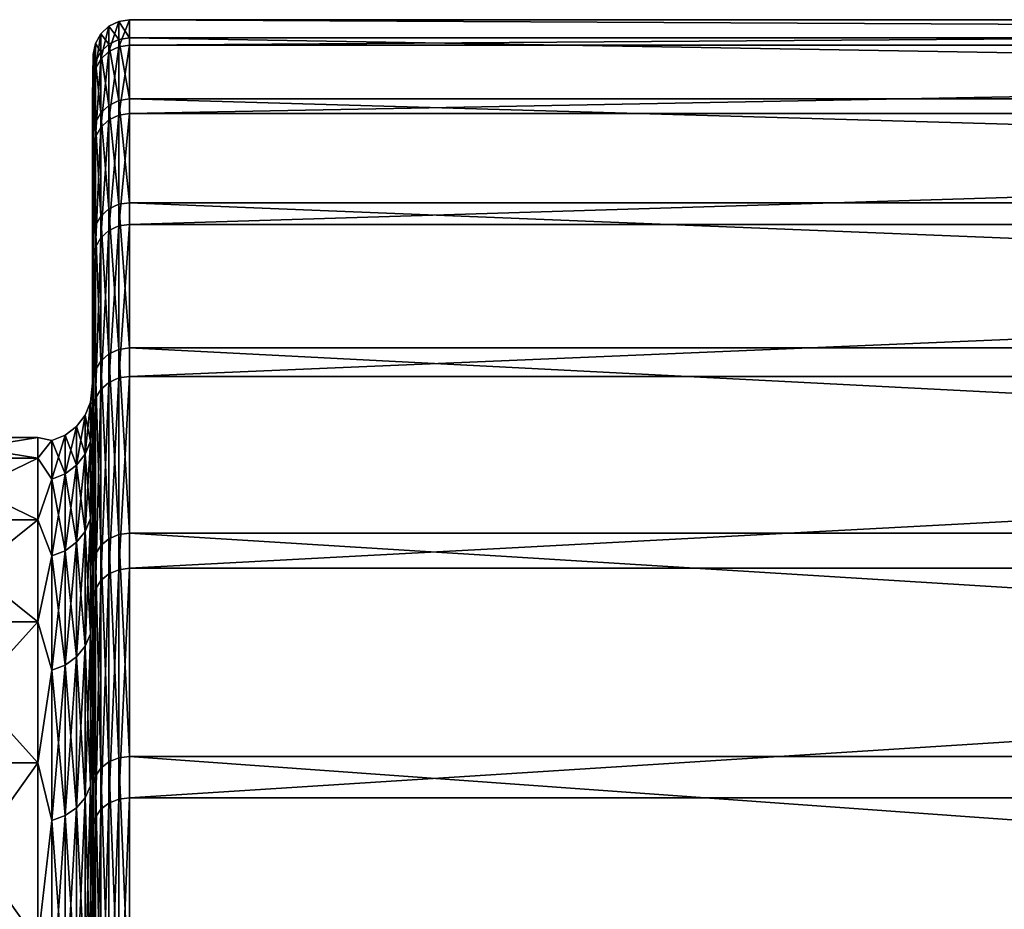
# Model space of a CAD drawing. Header units: metres. Extents: x -150 to 310, y -128 to 84.
# Tile 286 of 465: x 128.1 to 133.52, y 18.11 to 23. Entities that reach past the tile are written whole.
import ezdxf

# ---------------------------------------------------------------- set-up
doc = ezdxf.new("R2010")
doc.units = ezdxf.units.M
doc.layers.add('solid_26009703_SW0001_01', color=7, linetype='CONTINUOUS')

msp = doc.modelspace()

# ---------------------------------------------------------------- linework, layer by layer
at = {"layer": 'solid_26009703_SW0001_01'}
for points in [[(128.59021, 22.823868, 2.532542), (128.644836, 22.850569, 2.535505), (128.644836, 22.989958, 0.197971)], [(128.59021, 22.963091, 0.197739), (128.644836, 22.989958, 0.197971), (128.644836, 22.890844, -2.141618)], [(128.59021, 22.963091, 0.197739), (128.59021, 22.823868, 2.532542), (128.644836, 22.989958, 0.197971)], [(128.644836, 22.850569, 2.535505), (128.704758, 22.859705, 2.536519), (128.704758, 22.999147, 0.19805)], [(128.644836, 22.989958, 0.197971), (128.704758, 22.999147, 0.19805), (128.704758, 22.899996, -2.142474)], [(128.644836, 22.989958, 0.197971), (128.644836, 22.850569, 2.535505), (128.704758, 22.999147, 0.19805)], [(128.644836, 22.890844, -2.141618), (128.644836, 22.989958, 0.197971), (128.704758, 22.899996, -2.142474)], [(128.704758, 22.999147, 0.19805), (148.557724, 22.999147, 0.19805), (148.557724, 22.899996, -2.142474)], [(128.704758, 22.899996, -2.142474), (128.704758, 22.999147, 0.19805), (148.557724, 22.899996, -2.142474)], [(128.704758, 22.859705, 2.536519), (148.557724, 22.859705, 2.536519), (148.557724, 22.999147, 0.19805)], [(128.704758, 22.999147, 0.19805), (128.704758, 22.859705, 2.536519), (148.557724, 22.999147, 0.19805)], [(128.516876, 22.72905, 2.522022), (128.546204, 22.78207, 2.527905), (128.546204, 22.92104, 0.197377)], [(128.516876, 22.867695, 0.196918), (128.546204, 22.92104, 0.197377), (128.546204, 22.822224, -2.135198)], [(128.516876, 22.867695, 0.196918), (128.516876, 22.72905, 2.522022), (128.546204, 22.92104, 0.197377)], [(128.546204, 22.78207, 2.527905), (128.59021, 22.823868, 2.532542), (128.59021, 22.963091, 0.197739)], [(128.546204, 22.92104, 0.197377), (128.59021, 22.963091, 0.197739), (128.59021, 22.864096, -2.139115)], [(128.546204, 22.92104, 0.197377), (128.546204, 22.78207, 2.527905), (128.59021, 22.963091, 0.197739)], [(128.546204, 22.822224, -2.135198), (128.546204, 22.92104, 0.197377), (128.59021, 22.864096, -2.139115)], [(128.59021, 22.864096, -2.139115), (128.59021, 22.963091, 0.197739), (128.644836, 22.890844, -2.141618)], [(128.516876, 22.867695, 0.196918), (128.504959, 22.808064, 0.196404), (128.504959, 22.669779, 2.515445)], [(128.516876, 22.76911, -2.130228), (128.504959, 22.808064, 0.196404), (128.516876, 22.867695, 0.196918)], [(128.516876, 22.867695, 0.196918), (128.504959, 22.669779, 2.515445), (128.516876, 22.72905, 2.522022)], [(128.516876, 22.76911, -2.130228), (128.516876, 22.867695, 0.196918), (128.546204, 22.822224, -2.135198)], [(128.59021, 22.864096, -2.139115), (128.644836, 22.890844, -2.141618), (128.644836, 22.554262, -4.458989)], [(128.644836, 22.890844, -2.141618), (128.704758, 22.899996, -2.142474), (128.704758, 22.563278, -4.460771)], [(128.644836, 22.554262, -4.458989), (128.644836, 22.890844, -2.141618), (128.704758, 22.563278, -4.460771)], [(128.704758, 22.899996, -2.142474), (148.557724, 22.899996, -2.142474), (148.557724, 22.563278, -4.460771)], [(128.704758, 22.563278, -4.460771), (128.704758, 22.899996, -2.142474), (148.557724, 22.563278, -4.460771)], [(128.516876, 22.76911, -2.130228), (128.546204, 22.822224, -2.135198), (128.546204, 22.48665, -4.445622)], [(128.546204, 22.822224, -2.135198), (128.59021, 22.864096, -2.139115), (128.59021, 22.527906, -4.453778)], [(128.546204, 22.406757, 4.832207), (128.59021, 22.447866, 4.841073), (128.59021, 22.823868, 2.532542)], [(128.546204, 22.78207, 2.527905), (128.546204, 22.406757, 4.832207), (128.59021, 22.823868, 2.532542)], [(128.546204, 22.48665, -4.445622), (128.546204, 22.822224, -2.135198), (128.59021, 22.527906, -4.453778)], [(128.59021, 22.527906, -4.453778), (128.59021, 22.864096, -2.139115), (128.644836, 22.554262, -4.458989)], [(128.59021, 22.447866, 4.841073), (128.644836, 22.474129, 4.846736), (128.644836, 22.850569, 2.535505)], [(128.59021, 22.823868, 2.532542), (128.59021, 22.447866, 4.841073), (128.644836, 22.850569, 2.535505)], [(128.644836, 22.474129, 4.846736), (128.704758, 22.483112, 4.848674), (128.704758, 22.859705, 2.536519)], [(128.644836, 22.850569, 2.535505), (128.644836, 22.474129, 4.846736), (128.704758, 22.859705, 2.536519)], [(128.704758, 22.483112, 4.848674), (148.557724, 22.483112, 4.848674), (148.557724, 22.859705, 2.536519)], [(128.704758, 22.859705, 2.536519), (128.704758, 22.483112, 4.848674), (148.557724, 22.859705, 2.536519)], [(128.504959, 22.808064, 0.196404), (128.5, 22.567982, -0.889055), (128.5, 22.54184, 1.414258)], [(128.504959, 22.808064, 0.196404), (128.504959, 22.709736, -2.124673), (128.5, 22.567982, -0.889055)], [(128.504959, 22.669779, 2.515445), (128.504959, 22.808064, 0.196404), (128.5, 22.54184, 1.414258)], [(128.516876, 22.76911, -2.130228), (128.504959, 22.709736, -2.124673), (128.504959, 22.808064, 0.196404)], [(128.516876, 22.434317, -4.435276), (128.504959, 22.709736, -2.124673), (128.516876, 22.76911, -2.130228)], [(128.516876, 22.35461, 4.820961), (128.546204, 22.406757, 4.832207), (128.546204, 22.78207, 2.527905)], [(128.516876, 22.72905, 2.522022), (128.516876, 22.35461, 4.820961), (128.546204, 22.78207, 2.527905)], [(128.516876, 22.434317, -4.435276), (128.516876, 22.76911, -2.130228), (128.546204, 22.48665, -4.445622)], [(128.504959, 22.709736, -2.124673), (128.5, 22.360582, -3.184343), (128.5, 22.567982, -0.889055)], [(128.504959, 22.709736, -2.124673), (128.504959, 22.375816, -4.42371), (128.5, 22.360582, -3.184343)], [(128.516876, 22.72905, 2.522022), (128.504959, 22.669779, 2.515445), (128.504959, 22.296316, 4.80839)], [(128.516876, 22.72905, 2.522022), (128.504959, 22.296316, 4.80839), (128.516876, 22.35461, 4.820961)], [(128.516876, 22.434317, -4.435276), (128.504959, 22.375816, -4.42371), (128.504959, 22.709736, -2.124673)], [(128.504959, 22.669779, 2.515445), (128.5, 22.54184, 1.414258), (128.5, 22.279337, 3.706367)], [(128.504959, 22.296316, 4.80839), (128.504959, 22.669779, 2.515445), (128.5, 22.279337, 3.706367)], [(128.5, 20.885023, -2.194155), (128.5, 22.567982, -0.889055), (128.5, 22.360582, -3.184343)], [(128.5, 20.999428, 0.000003), (128.5, 22.54184, 1.414258), (128.5, 22.567982, -0.889055)], [(128.5, 20.885023, -2.194155), (128.5, 20.999428, 0.000003), (128.5, 22.567982, -0.889055)], [(128.5, 20.885023, 2.194161), (128.5, 22.279337, 3.706367), (128.5, 22.54184, 1.414258)], [(128.5, 20.999428, 0.000003), (128.5, 20.885023, 2.194161), (128.5, 22.54184, 1.414258)], [(128.59021, 22.527906, -4.453778), (128.644836, 22.554262, -4.458989), (128.644836, 21.9837, -6.730102)], [(128.644836, 22.554262, -4.458989), (128.704758, 22.563278, -4.460771), (128.704758, 21.992487, -6.732792)], [(128.644836, 21.9837, -6.730102), (128.644836, 22.554262, -4.458989), (128.704758, 21.992487, -6.732792)], [(128.704758, 22.563278, -4.460771), (148.557724, 22.563278, -4.460771), (148.557724, 21.992487, -6.732792)], [(128.704758, 21.992487, -6.732792), (128.704758, 22.563278, -4.460771), (148.557724, 21.992487, -6.732792)], [(128.516876, 22.434317, -4.435276), (128.546204, 22.48665, -4.445622), (128.546204, 21.917797, -6.709927)], [(128.546204, 22.48665, -4.445622), (128.59021, 22.527906, -4.453778), (128.59021, 21.95801, -6.722237)], [(128.546204, 21.917797, -6.709927), (128.546204, 22.48665, -4.445622), (128.59021, 21.95801, -6.722237)], [(128.59021, 21.95801, -6.722237), (128.59021, 22.527906, -4.453778), (128.644836, 21.9837, -6.730102)], [(128.516876, 21.866789, -6.694311), (128.504959, 22.375816, -4.42371), (128.516876, 22.434317, -4.435276)], [(128.516876, 21.866789, -6.694311), (128.516876, 22.434317, -4.435276), (128.546204, 21.917797, -6.709927)], [(128.546204, 21.798996, 7.08638), (128.59021, 21.838989, 7.099381), (128.59021, 22.447866, 4.841073)], [(128.546204, 22.406757, 4.832207), (128.546204, 21.798996, 7.08638), (128.59021, 22.447866, 4.841073)], [(128.59021, 21.838989, 7.099381), (128.644836, 21.86454, 7.107687), (128.644836, 22.474129, 4.846736)], [(128.59021, 22.447866, 4.841073), (128.59021, 21.838989, 7.099381), (128.644836, 22.474129, 4.846736)], [(128.644836, 21.86454, 7.107687), (128.704758, 21.87328, 7.110528), (128.704758, 22.483112, 4.848674)], [(128.644836, 22.474129, 4.846736), (128.644836, 21.86454, 7.107687), (128.704758, 22.483112, 4.848674)], [(128.704758, 21.87328, 7.110528), (148.557724, 21.87328, 7.110528), (148.557724, 22.483112, 4.848674)], [(128.704758, 22.483112, 4.848674), (128.704758, 21.87328, 7.110528), (148.557724, 22.483112, 4.848674)], [(128.516876, 21.748262, 7.069888), (128.546204, 21.798996, 7.08638), (128.546204, 22.406757, 4.832207)], [(128.516876, 22.35461, 4.820961), (128.516876, 21.748262, 7.069888), (128.546204, 22.406757, 4.832207)], [(128.504959, 22.375816, -4.42371), (128.5, 21.918692, -5.447548), (128.5, 22.360582, -3.184343)], [(128.504959, 22.375816, -4.42371), (128.504959, 21.809767, -6.676854), (128.5, 21.918692, -5.447548)], [(128.5, 20.540228, -4.367871), (128.5, 22.360582, -3.184343), (128.5, 21.918692, -5.447548)], [(128.5, 20.540228, -4.367871), (128.5, 20.885023, -2.194155), (128.5, 22.360582, -3.184343)], [(128.516876, 21.866789, -6.694311), (128.504959, 21.809767, -6.676854), (128.504959, 22.375816, -4.42371)], [(128.516876, 22.35461, 4.820961), (128.504959, 22.296316, 4.80839), (128.504959, 21.691549, 7.051452)], [(128.516876, 22.35461, 4.820961), (128.504959, 21.691549, 7.051452), (128.516876, 21.748262, 7.069888)], [(128.504959, 22.296316, 4.80839), (128.5, 22.279337, 3.706367), (128.5, 21.786959, 5.954709)], [(128.504959, 21.691549, 7.051452), (128.504959, 22.296316, 4.80839), (128.5, 21.786959, 5.954709)], [(128.5, 20.540226, 4.367877), (128.5, 21.786959, 5.954709), (128.5, 22.279337, 3.706367)], [(128.5, 20.885023, 2.194161), (128.5, 20.540226, 4.367877), (128.5, 22.279337, 3.706367)], [(128.546204, 21.917797, -6.709927), (128.59021, 21.95801, -6.722237), (128.59021, 21.16032, -8.920959)], [(128.59021, 21.95801, -6.722237), (128.644836, 21.9837, -6.730102), (128.644836, 21.185076, -8.931396)], [(128.59021, 21.16032, -8.920959), (128.59021, 21.95801, -6.722237), (128.644836, 21.185076, -8.931396)], [(128.644836, 21.9837, -6.730102), (128.704758, 21.992487, -6.732792), (128.704758, 21.193546, -8.934967)], [(128.644836, 21.185076, -8.931396), (128.644836, 21.9837, -6.730102), (128.704758, 21.193546, -8.934967)], [(128.704758, 21.992487, -6.732792), (148.557724, 21.992487, -6.732792), (148.557724, 21.193546, -8.934967)], [(128.704758, 21.193546, -8.934967), (128.704758, 21.992487, -6.732792), (148.557724, 21.193546, -8.934967)], [(128.5, 19.972389, -6.487974), (128.5, 21.918692, -5.447548), (128.5, 21.250765, -7.650995)], [(128.504959, 21.809767, -6.676854), (128.5, 21.250765, -7.650995), (128.5, 21.918692, -5.447548)], [(128.5, 19.972389, -6.487974), (128.5, 20.540228, -4.367871), (128.5, 21.918692, -5.447548)], [(128.516876, 21.866789, -6.694311), (128.546204, 21.917797, -6.709927), (128.546204, 21.121569, -8.904622)], [(128.546204, 21.121569, -8.904622), (128.546204, 21.917797, -6.709927), (128.59021, 21.16032, -8.920959)], [(128.516876, 21.072412, -8.883899), (128.504959, 21.809767, -6.676854), (128.516876, 21.866789, -6.694311)], [(128.516876, 21.072412, -8.883899), (128.516876, 21.866789, -6.694311), (128.546204, 21.121569, -8.904622)], [(128.546204, 20.96509, 9.267038), (128.59021, 21.003553, 9.28404), (128.59021, 21.838989, 7.099381)], [(128.546204, 21.798996, 7.08638), (128.546204, 20.96509, 9.267038), (128.59021, 21.838989, 7.099381)], [(128.59021, 21.003553, 9.28404), (128.644836, 21.028126, 9.294902), (128.644836, 21.86454, 7.107687)], [(128.59021, 21.838989, 7.099381), (128.59021, 21.003553, 9.28404), (128.644836, 21.86454, 7.107687)], [(128.644836, 21.028126, 9.294902), (128.704758, 21.036533, 9.298618), (128.704758, 21.87328, 7.110528)], [(128.644836, 21.86454, 7.107687), (128.644836, 21.028126, 9.294902), (128.704758, 21.87328, 7.110528)], [(128.704758, 21.036533, 9.298618), (148.557724, 21.036533, 9.298618), (148.557724, 21.87328, 7.110528)], [(128.704758, 21.87328, 7.110528), (128.704758, 21.036533, 9.298618), (148.557724, 21.87328, 7.110528)], [(128.504959, 21.809767, -6.676854), (128.504959, 21.017464, -8.860732), (128.5, 21.250765, -7.650995)], [(128.5, 19.972387, 6.487979), (128.5, 21.0648, 8.147651), (128.5, 21.786959, 5.954709)], [(128.504959, 21.691549, 7.051452), (128.5, 21.786959, 5.954709), (128.5, 21.0648, 8.147651)], [(128.5, 20.540226, 4.367877), (128.5, 19.972387, 6.487979), (128.5, 21.786959, 5.954709)], [(128.516876, 21.072412, -8.883899), (128.504959, 21.017464, -8.860732), (128.504959, 21.809767, -6.676854)], [(128.516876, 20.916298, 9.245472), (128.546204, 20.96509, 9.267038), (128.546204, 21.798996, 7.08638)], [(128.516876, 21.748262, 7.069888), (128.516876, 20.916298, 9.245472), (128.546204, 21.798996, 7.08638)], [(128.516876, 21.748262, 7.069888), (128.504959, 21.691549, 7.051452), (128.504959, 20.861755, 9.221362)], [(128.516876, 21.748262, 7.069888), (128.504959, 20.861755, 9.221362), (128.516876, 20.916298, 9.245472)], [(128.504959, 20.861755, 9.221362), (128.504959, 21.691549, 7.051452), (128.5, 21.0648, 8.147651)], [(128.5, 19.182922, -8.544189), (128.5, 21.250765, -7.650995), (128.5, 20.358475, -9.779582)], [(128.504959, 21.017464, -8.860732), (128.5, 20.358475, -9.779582), (128.5, 21.250765, -7.650995)], [(128.5, 19.182922, -8.544189), (128.5, 19.972389, -6.487974), (128.5, 21.250765, -7.650995)], [(128.644836, 21.185076, -8.931396), (128.704758, 21.193546, -8.934967), (128.704758, 20.17474, -11.04445)], [(128.704758, 21.193546, -8.934967), (148.557724, 21.193546, -8.934967), (148.557724, 20.17474, -11.04445)], [(128.704758, 20.17474, -11.04445), (128.704758, 21.193546, -8.934967), (148.557724, 20.17474, -11.04445)], [(128.546204, 21.121569, -8.904622), (128.59021, 21.16032, -8.920959), (128.59021, 20.143112, -11.027135)], [(128.59021, 21.16032, -8.920959), (128.644836, 21.185076, -8.931396), (128.644836, 20.166677, -11.040036)], [(128.59021, 20.143112, -11.027135), (128.59021, 21.16032, -8.920959), (128.644836, 20.166677, -11.040036)], [(128.644836, 20.166677, -11.040036), (128.644836, 21.185076, -8.931396), (128.704758, 20.17474, -11.04445)], [(128.516876, 21.072412, -8.883899), (128.546204, 21.121569, -8.904622), (128.546204, 20.106224, -11.006941)], [(128.546204, 20.106224, -11.006941), (128.546204, 21.121569, -8.904622), (128.59021, 20.143112, -11.027135)], [(128.5, 19.18292, 8.544195), (128.5, 20.126993, 10.248315), (128.5, 21.0648, 8.147651)], [(128.504959, 20.861755, 9.221362), (128.5, 21.0648, 8.147651), (128.5, 20.126993, 10.248315)], [(128.5, 19.972387, 6.487979), (128.5, 19.18292, 8.544195), (128.5, 21.0648, 8.147651)], [(128.516876, 20.059431, -10.981325), (128.504959, 21.017464, -8.860732), (128.516876, 21.072412, -8.883899)], [(128.516876, 20.059431, -10.981325), (128.516876, 21.072412, -8.883899), (128.546204, 20.106224, -11.006941)], [(128.59021, 19.950226, 11.372386), (128.644836, 19.973566, 11.385692), (128.644836, 21.028126, 9.294902)], [(128.59021, 21.003553, 9.28404), (128.59021, 19.950226, 11.372386), (128.644836, 21.028126, 9.294902)], [(128.644836, 19.973566, 11.385692), (128.704758, 19.98155, 11.390243), (128.704758, 21.036533, 9.298618)], [(128.644836, 21.028126, 9.294902), (128.644836, 19.973566, 11.385692), (128.704758, 21.036533, 9.298618)], [(128.704758, 19.98155, 11.390243), (148.557724, 19.98155, 11.390243), (148.557724, 21.036533, 9.298618)], [(128.704758, 21.036533, 9.298618), (128.704758, 19.98155, 11.390243), (148.557724, 21.036533, 9.298618)], [(128.489777, 20.8955, 1.0597), (128.5, 20.885023, 2.194161), (128.5, 20.999428, 0.000003)], [(128.489777, 20.8955, -1.0597), (128.5, 20.999428, 0.000003), (128.5, 20.885023, -2.194155)], [(128.489777, 20.8955, 1.0597), (128.5, 20.999428, 0.000003), (128.489777, 20.8955, -1.0597)], [(128.504959, 21.017464, -8.860732), (128.504959, 20.007122, -10.952689), (128.5, 20.358475, -9.779582)], [(128.516876, 20.059431, -10.981325), (128.504959, 20.007122, -10.952689), (128.504959, 21.017464, -8.860732)], [(128.546204, 19.913691, 11.35156), (128.59021, 19.950226, 11.372386), (128.59021, 21.003553, 9.28404)], [(128.546204, 20.96509, 9.267038), (128.546204, 19.913691, 11.35156), (128.59021, 21.003553, 9.28404)], [(128.516876, 20.916298, 9.245472), (128.504959, 20.861755, 9.221362), (128.504959, 19.815538, 11.295609)], [(128.516876, 20.916298, 9.245472), (128.504959, 19.815538, 11.295609), (128.516876, 19.867346, 11.325142)], [(128.516876, 19.867346, 11.325142), (128.546204, 19.913691, 11.35156), (128.546204, 20.96509, 9.267038)], [(128.516876, 20.916298, 9.245472), (128.516876, 19.867346, 11.325142), (128.546204, 20.96509, 9.267038)], [(128.489777, 20.8955, -1.0597), (128.459763, 20.823172, -1.056032), (128.459763, 20.823172, 1.056032)], [(128.489777, 20.8955, -1.0597), (128.489777, 20.681084, -3.168226), (128.459763, 20.823172, -1.056032)], [(128.489777, 20.8955, 1.0597), (128.459763, 20.823172, 1.056032), (128.459763, 20.609497, 3.157259)], [(128.489777, 20.8955, 1.0597), (128.489777, 20.8955, -1.0597), (128.459763, 20.823172, 1.056032)], [(128.489777, 20.681084, 3.168226), (128.489777, 20.8955, 1.0597), (128.459763, 20.609497, 3.157259)], [(128.489777, 20.681084, 3.168226), (128.5, 20.885023, 2.194161), (128.489777, 20.8955, 1.0597)], [(128.489777, 20.8955, -1.0597), (128.5, 20.885023, -2.194155), (128.489777, 20.681084, -3.168226)], [(128.489777, 20.681084, 3.168226), (128.5, 20.540226, 4.367877), (128.5, 20.885023, 2.194161)], [(128.489777, 20.681084, -3.168226), (128.5, 20.885023, -2.194155), (128.5, 20.540228, -4.367871)], [(128.504959, 19.815538, 11.295609), (128.504959, 20.861755, 9.221362), (128.5, 20.126993, 10.248315)], [(128.459763, 20.823172, -1.056032), (128.412018, 20.761076, -1.052883), (128.412018, 20.761076, 1.052883)], [(128.459763, 20.823172, -1.056032), (128.459763, 20.609497, -3.157259), (128.412018, 20.761076, -1.052883)], [(128.459763, 20.823172, 1.056032), (128.412018, 20.761076, 1.052883), (128.412018, 20.548038, 3.147844)], [(128.459763, 20.823172, 1.056032), (128.459763, 20.823172, -1.056032), (128.412018, 20.761076, 1.052883)], [(128.459763, 20.609497, 3.157259), (128.459763, 20.823172, 1.056032), (128.412018, 20.548038, 3.147844)], [(128.489777, 20.681084, -3.168226), (128.459763, 20.609497, -3.157259), (128.459763, 20.823172, -1.056032)], [(128.412018, 20.761076, -1.052883), (128.349792, 20.713455, -1.050467), (128.349792, 20.713455, 1.050467)], [(128.412018, 20.761076, -1.052883), (128.412018, 20.548038, -3.147844), (128.349792, 20.713455, -1.050467)], [(128.412018, 20.761076, 1.052883), (128.349792, 20.713455, 1.050467), (128.349792, 20.500906, 3.140623)], [(128.412018, 20.761076, 1.052883), (128.412018, 20.761076, -1.052883), (128.349792, 20.713455, 1.050467)], [(128.412018, 20.548038, 3.147844), (128.412018, 20.761076, 1.052883), (128.349792, 20.500906, 3.140623)], [(128.459763, 20.609497, -3.157259), (128.412018, 20.548038, -3.147844), (128.412018, 20.761076, -1.052883)], [(128.199997, 20.586603, -2.163741), (127.5, 20.586603, -2.163741), (127.5, 20.700001, 0)], [(128.199997, 20.700001, 0), (127.5, 20.700001, 0), (127.5, 20.586603, 2.163741)], [(128.199997, 20.586603, -2.163741), (127.5, 20.700001, 0), (128.199997, 20.700001, 0)], [(128.199997, 20.700001, 0), (127.5, 20.586603, 2.163741), (128.199997, 20.586603, 2.163741)], [(128.199997, 20.700001, 0), (128.277344, 20.683559, 1.048951), (128.277344, 20.683559, -1.048951)], [(128.199997, 20.586603, -2.163741), (128.199997, 20.700001, 0), (128.277344, 20.683559, -1.048951)], [(128.199997, 20.700001, 0), (128.199997, 20.586603, 2.163741), (128.277344, 20.683559, 1.048951)], [(128.349792, 20.713455, -1.050467), (128.277344, 20.683559, -1.048951), (128.277344, 20.683559, 1.048951)], [(128.349792, 20.713455, -1.050467), (128.349792, 20.500906, -3.140623), (128.277344, 20.683559, -1.048951)], [(128.349792, 20.713455, 1.050467), (128.277344, 20.683559, 1.048951), (128.277344, 20.471319, 3.136091)], [(128.349792, 20.713455, 1.050467), (128.349792, 20.713455, -1.050467), (128.277344, 20.683559, 1.048951)], [(128.349792, 20.500906, 3.140623), (128.349792, 20.713455, 1.050467), (128.277344, 20.471319, 3.136091)], [(128.412018, 20.548038, -3.147844), (128.349792, 20.500906, -3.140623), (128.349792, 20.713455, -1.050467)], [(128.199997, 20.586603, -2.163741), (128.277344, 20.683559, -1.048951), (128.277344, 20.471319, -3.136091)], [(128.199997, 20.586603, 2.163741), (128.277344, 20.471319, 3.136091), (128.277344, 20.683559, 1.048951)], [(128.349792, 20.500906, -3.140623), (128.277344, 20.471319, -3.136091), (128.277344, 20.683559, -1.048951)], [(128.489777, 20.681084, -3.168226), (128.489777, 20.254452, -5.244241), (128.459763, 20.609497, -3.157259)], [(128.489777, 20.681084, 3.168226), (128.459763, 20.609497, 3.157259), (128.459763, 20.184341, 5.226088)], [(128.489777, 20.254452, 5.244241), (128.489777, 20.681084, 3.168226), (128.459763, 20.184341, 5.226088)], [(128.489777, 20.254452, 5.244241), (128.5, 20.540226, 4.367877), (128.489777, 20.681084, 3.168226)], [(128.489777, 20.681084, -3.168226), (128.5, 20.540228, -4.367871), (128.489777, 20.254452, -5.244241)], [(128.459763, 20.609497, -3.157259), (128.459763, 20.184341, -5.226088), (128.412018, 20.548038, -3.147844)], [(128.459763, 20.609497, 3.157259), (128.412018, 20.548038, 3.147844), (128.412018, 20.124151, 5.210504)], [(128.459763, 20.184341, 5.226088), (128.459763, 20.609497, 3.157259), (128.412018, 20.124151, 5.210504)], [(128.489777, 20.254452, -5.244241), (128.459763, 20.184341, -5.226088), (128.459763, 20.609497, -3.157259)], [(128.199997, 20.247654, -4.303775), (127.5, 20.247654, -4.303775), (127.5, 20.586603, -2.163741)], [(128.199997, 20.247654, -4.303775), (127.5, 20.586603, -2.163741), (128.199997, 20.586603, -2.163741)], [(128.199997, 20.586603, 2.163741), (127.5, 20.586603, 2.163741), (127.5, 20.247654, 4.303775)], [(128.199997, 20.586603, 2.163741), (127.5, 20.247654, 4.303775), (128.199997, 20.247654, 4.303775)], [(128.199997, 20.247654, -4.303775), (128.199997, 20.586603, -2.163741), (128.277344, 20.471319, -3.136091)], [(128.199997, 20.586603, 2.163741), (128.199997, 20.247654, 4.303775), (128.277344, 20.471319, 3.136091)], [(128.412018, 20.548038, -3.147844), (128.412018, 20.124151, -5.210504), (128.349792, 20.500906, -3.140623)], [(128.412018, 20.548038, 3.147844), (128.349792, 20.500906, 3.140623), (128.349792, 20.077991, 5.198552)], [(128.412018, 20.124151, 5.210504), (128.412018, 20.548038, 3.147844), (128.349792, 20.077991, 5.198552)], [(128.459763, 20.184341, -5.226088), (128.412018, 20.124151, -5.210504), (128.412018, 20.548038, -3.147844)], [(128.489777, 20.254452, -5.244241), (128.5, 20.540228, -4.367871), (128.5, 19.972389, -6.487974)], [(128.489777, 20.254452, 5.244241), (128.5, 19.972387, 6.487979), (128.5, 20.540226, 4.367877)], [(128.349792, 20.500906, -3.140623), (128.349792, 20.077991, -5.198552), (128.277344, 20.471319, -3.136091)], [(128.349792, 20.500906, 3.140623), (128.277344, 20.471319, 3.136091), (128.277344, 20.049013, 5.191049)], [(128.349792, 20.077991, 5.198552), (128.349792, 20.500906, 3.140623), (128.277344, 20.049013, 5.191049)], [(128.412018, 20.124151, -5.210504), (128.349792, 20.077991, -5.198552), (128.349792, 20.500906, -3.140623)], [(128.199997, 20.247654, -4.303775), (128.277344, 20.471319, -3.136091), (128.277344, 20.049013, -5.191049)], [(128.199997, 20.247654, 4.303775), (128.277344, 20.049013, 5.191049), (128.277344, 20.471319, 3.136091)], [(128.349792, 20.077991, -5.198552), (128.277344, 20.049013, -5.191049), (128.277344, 20.471319, -3.136091)], [(128.5, 18.18634, -10.499431), (128.5, 20.358475, -9.779582), (128.5, 19.258173, -11.800422)], [(128.504959, 20.007122, -10.952689), (128.5, 19.258173, -11.800422), (128.5, 20.358475, -9.779582)], [(128.5, 18.18634, -10.499431), (128.5, 19.182922, -8.544189), (128.5, 20.358475, -9.779582)], [(128.199997, 19.686869, -6.396656), (127.5, 19.686869, -6.396656), (127.5, 20.247654, -4.303775)], [(128.199997, 19.686869, -6.396656), (127.5, 20.247654, -4.303775), (128.199997, 20.247654, -4.303775)], [(128.199997, 20.247654, 4.303775), (127.5, 20.247654, 4.303775), (127.5, 19.686869, 6.396656)], [(128.199997, 20.247654, 4.303775), (127.5, 19.686869, 6.396656), (128.199997, 19.686869, 6.396656)], [(128.199997, 19.686869, -6.396656), (128.199997, 20.247654, -4.303775), (128.277344, 20.049013, -5.191049)], [(128.199997, 20.247654, 4.303775), (128.199997, 19.686869, 6.396656), (128.277344, 20.049013, 5.191049)], [(128.489777, 20.254452, -5.244241), (128.489777, 19.619982, -7.266444), (128.459763, 20.184341, -5.226088)], [(128.489777, 20.254452, 5.244241), (128.459763, 20.184341, 5.226088), (128.459763, 19.552069, 7.241291)], [(128.489777, 19.619982, 7.266444), (128.489777, 20.254452, 5.244241), (128.459763, 19.552069, 7.241291)], [(128.489777, 19.619982, 7.266444), (128.5, 19.972387, 6.487979), (128.489777, 20.254452, 5.244241)], [(128.489777, 20.254452, -5.244241), (128.5, 19.972389, -6.487974), (128.489777, 19.619982, -7.266444)], [(128.459763, 20.184341, -5.226088), (128.459763, 19.552069, -7.241291), (128.412018, 20.124151, -5.210504)], [(128.459763, 20.184341, 5.226088), (128.412018, 20.124151, 5.210504), (128.412018, 19.493763, 7.219697)], [(128.459763, 19.552069, 7.241291), (128.459763, 20.184341, 5.226088), (128.412018, 19.493763, 7.219697)], [(128.489777, 19.619982, -7.266444), (128.459763, 19.552069, -7.241291), (128.459763, 20.184341, -5.226088)], [(128.59021, 20.143112, -11.027135), (128.644836, 20.166677, -11.040036), (128.644836, 18.93907, -13.034146)], [(128.644836, 20.166677, -11.040036), (128.704758, 20.17474, -11.04445), (128.704758, 18.94664, -13.039356)], [(128.644836, 18.93907, -13.034146), (128.644836, 20.166677, -11.040036), (128.704758, 18.94664, -13.039356)], [(128.704758, 20.17474, -11.04445), (148.557724, 20.17474, -11.04445), (148.557724, 18.94664, -13.039356)], [(128.704758, 18.94664, -13.039356), (128.704758, 20.17474, -11.04445), (148.557724, 18.94664, -13.039356)], [(128.412018, 20.124151, -5.210504), (128.412018, 19.493763, -7.219697), (128.349792, 20.077991, -5.198552)], [(128.412018, 20.124151, 5.210504), (128.349792, 20.077991, 5.198552), (128.349792, 19.449049, 7.203137)], [(128.412018, 19.493763, 7.219697), (128.412018, 20.124151, 5.210504), (128.349792, 19.449049, 7.203137)], [(128.459763, 19.552069, -7.241291), (128.412018, 19.493763, -7.219697), (128.412018, 20.124151, -5.210504)], [(128.5, 18.186337, 10.499436), (128.5, 18.974932, 12.250202), (128.5, 20.126993, 10.248315)], [(128.504959, 19.815538, 11.295609), (128.5, 20.126993, 10.248315), (128.5, 18.974932, 12.250202)], [(128.5, 19.18292, 8.544195), (128.5, 18.186337, 10.499436), (128.5, 20.126993, 10.248315)], [(128.516876, 20.059431, -10.981325), (128.546204, 20.106224, -11.006941), (128.546204, 18.882296, -12.995073)], [(128.546204, 20.106224, -11.006941), (128.59021, 20.143112, -11.027135), (128.59021, 18.916937, -13.018914)], [(128.546204, 18.882296, -12.995073), (128.546204, 20.106224, -11.006941), (128.59021, 18.916937, -13.018914)], [(128.59021, 18.916937, -13.018914), (128.59021, 20.143112, -11.027135), (128.644836, 18.93907, -13.034146)], [(128.199997, 19.686869, -6.396656), (128.277344, 20.049013, -5.191049), (128.277344, 19.420979, -7.192741)], [(128.199997, 19.686869, 6.396656), (128.277344, 19.420979, 7.192741), (128.277344, 20.049013, 5.191049)], [(128.349792, 20.077991, -5.198552), (128.349792, 19.449049, -7.203137), (128.277344, 20.049013, -5.191049)], [(128.349792, 20.077991, 5.198552), (128.277344, 20.049013, 5.191049), (128.277344, 19.420979, 7.192741)], [(128.349792, 19.449049, 7.203137), (128.349792, 20.077991, 5.198552), (128.277344, 19.420979, 7.192741)], [(128.349792, 19.449049, -7.203137), (128.277344, 19.420979, -7.192741), (128.277344, 20.049013, -5.191049)], [(128.412018, 19.493763, -7.219697), (128.349792, 19.449049, -7.203137), (128.349792, 20.077991, -5.198552)], [(128.516876, 18.83835, -12.964829), (128.504959, 20.007122, -10.952689), (128.516876, 20.059431, -10.981325)], [(128.516876, 18.83835, -12.964829), (128.516876, 20.059431, -10.981325), (128.546204, 18.882296, -12.995073)], [(128.504959, 20.007122, -10.952689), (128.504959, 18.789227, -12.931022), (128.5, 19.258173, -11.800422)], [(128.516876, 18.83835, -12.964829), (128.504959, 18.789227, -12.931022), (128.504959, 20.007122, -10.952689)], [(128.489777, 19.619982, -7.266444), (128.5, 19.972389, -6.487974), (128.5, 19.182922, -8.544189)], [(128.489777, 19.619982, 7.266444), (128.5, 19.18292, 8.544195), (128.5, 19.972387, 6.487979)], [(128.546204, 18.655706, 13.318319), (128.59021, 18.689932, 13.342754), (128.59021, 19.950226, 11.372386)], [(128.546204, 19.913691, 11.35156), (128.546204, 18.655706, 13.318319), (128.59021, 19.950226, 11.372386)], [(128.59021, 18.689932, 13.342754), (128.644836, 18.7118, 13.358365), (128.644836, 19.973566, 11.385692)], [(128.59021, 19.950226, 11.372386), (128.59021, 18.689932, 13.342754), (128.644836, 19.973566, 11.385692)], [(128.644836, 18.7118, 13.358365), (128.704758, 18.719278, 13.363705), (128.704758, 19.98155, 11.390243)], [(128.644836, 19.973566, 11.385692), (128.644836, 18.7118, 13.358365), (128.704758, 19.98155, 11.390243)], [(128.704758, 18.719278, 13.363705), (148.557724, 18.719278, 13.363705), (148.557724, 19.98155, 11.390243)], [(128.704758, 19.98155, 11.390243), (128.704758, 18.719278, 13.363705), (148.557724, 19.98155, 11.390243)], [(128.516876, 18.612289, 13.287324), (128.546204, 18.655706, 13.318319), (128.546204, 19.913691, 11.35156)], [(128.516876, 19.867346, 11.325142), (128.516876, 18.612289, 13.287324), (128.546204, 19.913691, 11.35156)], [(128.516876, 19.867346, 11.325142), (128.504959, 19.815538, 11.295609), (128.504959, 18.563753, 13.252675)], [(128.516876, 19.867346, 11.325142), (128.504959, 18.563753, 13.252675), (128.516876, 18.612289, 13.287324)], [(128.504959, 18.563753, 13.252675), (128.504959, 19.815538, 11.295609), (128.5, 18.974932, 12.250202)], [(128.199997, 18.910389, -8.419455), (127.5, 18.910389, -8.419455), (127.5, 19.686869, -6.396656)], [(128.199997, 18.910389, -8.419455), (127.5, 19.686869, -6.396656), (128.199997, 19.686869, -6.396656)], [(128.199997, 19.686869, 6.396656), (127.5, 19.686869, 6.396656), (127.5, 18.910389, 8.419455)], [(128.199997, 19.686869, 6.396656), (127.5, 18.910389, 8.419455), (128.199997, 18.910389, 8.419455)], [(128.199997, 18.910389, -8.419455), (128.199997, 19.686869, -6.396656), (128.277344, 19.420979, -7.192741)], [(128.199997, 19.686869, 6.396656), (128.199997, 18.910389, 8.419455), (128.277344, 19.420979, 7.192741)], [(128.489777, 19.619982, -7.266444), (128.489777, 18.784185, -9.214083), (128.459763, 19.552069, -7.241291)], [(128.489777, 19.619982, 7.266444), (128.459763, 19.552069, 7.241291), (128.459763, 18.719164, 9.182188)], [(128.489777, 18.784185, 9.214083), (128.489777, 19.619982, 7.266444), (128.459763, 18.719164, 9.182188)], [(128.489777, 18.784185, 9.214083), (128.5, 19.18292, 8.544195), (128.489777, 19.619982, 7.266444)], [(128.489777, 19.619982, -7.266444), (128.5, 19.182922, -8.544189), (128.489777, 18.784185, -9.214083)], [(128.459763, 19.552069, -7.241291), (128.459763, 18.719164, -9.182188), (128.412018, 19.493763, -7.219697)], [(128.459763, 19.552069, 7.241291), (128.412018, 19.493763, 7.219697), (128.412018, 18.663343, 9.154806)], [(128.459763, 18.719164, 9.182188), (128.459763, 19.552069, 7.241291), (128.412018, 18.663343, 9.154806)], [(128.489777, 18.784185, -9.214083), (128.459763, 18.719164, -9.182188), (128.459763, 19.552069, -7.241291)], [(128.412018, 19.493763, -7.219697), (128.412018, 18.663343, -9.154806), (128.349792, 19.449049, -7.203137)], [(128.412018, 19.493763, 7.219697), (128.349792, 19.449049, 7.203137), (128.349792, 18.620533, 9.133807)], [(128.412018, 18.663343, 9.154806), (128.412018, 19.493763, 7.219697), (128.349792, 18.620533, 9.133807)], [(128.459763, 18.719164, -9.182188), (128.412018, 18.663343, -9.154806), (128.412018, 19.493763, -7.219697)], [(128.199997, 18.910389, -8.419455), (128.277344, 19.420979, -7.192741), (128.277344, 18.593658, -9.120625)], [(128.199997, 18.910389, 8.419455), (128.277344, 18.593658, 9.120625), (128.277344, 19.420979, 7.192741)], [(128.349792, 19.449049, -7.203137), (128.349792, 18.620533, -9.133807), (128.277344, 19.420979, -7.192741)], [(128.349792, 19.449049, 7.203137), (128.277344, 19.420979, 7.192741), (128.277344, 18.593658, 9.120625)], [(128.349792, 18.620533, 9.133807), (128.349792, 19.449049, 7.203137), (128.277344, 18.593658, 9.120625)], [(128.349792, 18.620533, -9.133807), (128.277344, 18.593658, -9.120625), (128.277344, 19.420979, -7.192741)], [(128.412018, 18.663343, -9.154806), (128.349792, 18.620533, -9.133807), (128.349792, 19.449049, -7.203137)], [(128.5, 16.987482, -12.345943), (128.5, 19.258173, -11.800422), (128.5, 17.952263, -13.705067)], [(128.504959, 18.789227, -12.931022), (128.5, 17.952263, -13.705067), (128.5, 19.258173, -11.800422)], [(128.5, 16.987482, -12.345943), (128.5, 18.18634, -10.499431), (128.5, 19.258173, -11.800422)], [(128.489777, 18.784185, -9.214083), (128.5, 19.182922, -8.544189), (128.5, 18.18634, -10.499431)], [(128.489777, 18.784185, 9.214083), (128.5, 18.186337, 10.499436), (128.5, 19.18292, 8.544195)], [(128.5, 15.604694, 14.05239), (128.5, 17.630684, 14.116526), (128.5, 18.974932, 12.250202)], [(128.504959, 18.563753, 13.252675), (128.5, 18.974932, 12.250202), (128.5, 17.630684, 14.116526)], [(128.5, 16.98748, 12.345948), (128.5, 15.604694, 14.05239), (128.5, 18.974932, 12.250202)], [(128.5, 18.186337, 10.499436), (128.5, 16.98748, 12.345948), (128.5, 18.974932, 12.250202)], [(128.199997, 17.926722, -10.350007), (127.5, 17.926722, -10.350007), (127.5, 18.910389, -8.419455)], [(128.199997, 17.926722, -10.350007), (127.5, 18.910389, -8.419455), (128.199997, 18.910389, -8.419455)], [(128.199997, 18.910389, 8.419455), (127.5, 18.910389, 8.419455), (127.5, 17.926722, 10.350007)], [(128.199997, 18.910389, 8.419455), (127.5, 17.926722, 10.350007), (128.199997, 17.926722, 10.350007)], [(128.199997, 17.926722, -10.350007), (128.199997, 18.910389, -8.419455), (128.277344, 18.593658, -9.120625)], [(128.199997, 18.910389, 8.419455), (128.199997, 17.926722, 10.350007), (128.277344, 18.593658, 9.120625)], [(128.546204, 18.882296, -12.995073), (128.59021, 18.916937, -13.018914), (128.59021, 17.494518, -14.875635)], [(128.59021, 18.916937, -13.018914), (128.644836, 18.93907, -13.034146), (128.644836, 17.514986, -14.893039)], [(128.59021, 17.494518, -14.875635), (128.59021, 18.916937, -13.018914), (128.644836, 17.514986, -14.893039)], [(128.644836, 18.93907, -13.034146), (128.704758, 18.94664, -13.039356), (128.704758, 17.521988, -14.898993)], [(128.644836, 17.514986, -14.893039), (128.644836, 18.93907, -13.034146), (128.704758, 17.521988, -14.898993)], [(128.704758, 18.94664, -13.039356), (148.557724, 18.94664, -13.039356), (148.557724, 17.521988, -14.898993)], [(128.704758, 17.521988, -14.898993), (128.704758, 18.94664, -13.039356), (148.557724, 17.521988, -14.898993)], [(128.516876, 18.83835, -12.964829), (128.546204, 18.882296, -12.995073), (128.546204, 17.462481, -14.848393)], [(128.546204, 17.462481, -14.848393), (128.546204, 18.882296, -12.995073), (128.59021, 17.494518, -14.875635)], [(128.516876, 17.421841, -14.813837), (128.504959, 18.789227, -12.931022), (128.516876, 18.83835, -12.964829)], [(128.516876, 17.421841, -14.813837), (128.516876, 18.83835, -12.964829), (128.546204, 17.462481, -14.848393)], [(128.489777, 18.784185, -9.214083), (128.489777, 17.755636, -11.067172), (128.459763, 18.719164, -9.182188)], [(128.489777, 18.784185, 9.214083), (128.459763, 18.719164, 9.182188), (128.459763, 17.694176, 11.028864)], [(128.489777, 17.755636, 11.067172), (128.489777, 18.784185, 9.214083), (128.459763, 17.694176, 11.028864)], [(128.489777, 17.755636, 11.067172), (128.5, 18.186337, 10.499436), (128.489777, 18.784185, 9.214083)], [(128.489777, 18.784185, -9.214083), (128.5, 18.18634, -10.499431), (128.489777, 17.755636, -11.067172)], [(128.504959, 18.789227, -12.931022), (128.504959, 17.37641, -14.775207), (128.5, 17.952263, -13.705067)], [(128.516876, 17.421841, -14.813837), (128.504959, 17.37641, -14.775207), (128.504959, 18.789227, -12.931022)], [(128.459763, 18.719164, -9.182188), (128.459763, 17.694176, -11.028864), (128.412018, 18.663343, -9.154806)], [(128.459763, 18.719164, 9.182188), (128.412018, 18.663343, 9.154806), (128.412018, 17.641411, 10.995975)], [(128.459763, 17.694176, 11.028864), (128.459763, 18.719164, 9.182188), (128.412018, 17.641411, 10.995975)], [(128.489777, 17.755636, -11.067172), (128.459763, 17.694176, -11.028864), (128.459763, 18.719164, -9.182188)], [(128.59021, 17.235748, 15.174704), (128.644836, 17.255915, 15.192457), (128.644836, 18.7118, 13.358365)], [(128.59021, 18.689932, 13.342754), (128.59021, 17.235748, 15.174704), (128.644836, 18.7118, 13.358365)], [(128.644836, 17.255915, 15.192457), (128.704758, 17.262812, 15.19853), (128.704758, 18.719278, 13.363705)], [(128.644836, 18.7118, 13.358365), (128.644836, 17.255915, 15.192457), (128.704758, 18.719278, 13.363705)], [(128.704758, 17.262812, 15.19853), (148.557724, 17.262812, 15.19853), (148.557724, 18.719278, 13.363705)], [(128.704758, 18.719278, 13.363705), (128.704758, 17.262812, 15.19853), (148.557724, 18.719278, 13.363705)], [(128.412018, 18.663343, -9.154806), (128.412018, 17.641411, -10.995975), (128.349792, 18.620533, -9.133807)], [(128.412018, 18.663343, 9.154806), (128.349792, 18.620533, 9.133807), (128.349792, 17.600945, 10.970753)], [(128.412018, 17.641411, 10.995975), (128.412018, 18.663343, 9.154806), (128.349792, 17.600945, 10.970753)], [(128.459763, 17.694176, -11.028864), (128.412018, 17.641411, -10.995975), (128.412018, 18.663343, -9.154806)], [(128.516876, 17.164146, 15.111663), (128.546204, 17.204185, 15.146914), (128.546204, 18.655706, 13.318319)], [(128.516876, 18.612289, 13.287324), (128.516876, 17.164146, 15.111663), (128.546204, 18.655706, 13.318319)], [(128.546204, 17.204185, 15.146914), (128.59021, 17.235748, 15.174704), (128.59021, 18.689932, 13.342754)], [(128.546204, 18.655706, 13.318319), (128.546204, 17.204185, 15.146914), (128.59021, 18.689932, 13.342754)], [(128.199997, 17.926722, -10.350007), (128.277344, 18.593658, -9.120625), (128.277344, 17.575542, -10.954919)], [(128.199997, 17.926722, 10.350007), (128.277344, 17.575542, 10.954919), (128.277344, 18.593658, 9.120625)], [(128.349792, 18.620533, -9.133807), (128.349792, 17.600945, -10.970753), (128.277344, 18.593658, -9.120625)], [(128.349792, 18.620533, 9.133807), (128.277344, 18.593658, 9.120625), (128.277344, 17.575542, 10.954919)], [(128.349792, 17.600945, 10.970753), (128.349792, 18.620533, 9.133807), (128.277344, 17.575542, 10.954919)], [(128.349792, 17.600945, -10.970753), (128.277344, 17.575542, -10.954919), (128.277344, 18.593658, -9.120625)], [(128.412018, 17.641411, -10.995975), (128.349792, 17.600945, -10.970753), (128.349792, 18.620533, -9.133807)], [(128.516876, 18.612289, 13.287324), (128.504959, 18.563753, 13.252675), (128.504959, 17.119387, 15.072256)], [(128.516876, 18.612289, 13.287324), (128.504959, 17.119387, 15.072256), (128.516876, 17.164146, 15.111663)], [(128.504959, 17.119387, 15.072256), (128.504959, 18.563753, 13.252675), (128.5, 17.630684, 14.116526)], [(128.489777, 17.755636, -11.067172), (128.5, 18.18634, -10.499431), (128.5, 16.987482, -12.345943)], [(128.489777, 17.755636, 11.067172), (128.5, 16.98748, 12.345948), (128.5, 18.186337, 10.499436)]]:
    msp.add_3dface(points, dxfattribs=at)

doc.saveas('drawing.dxf')
